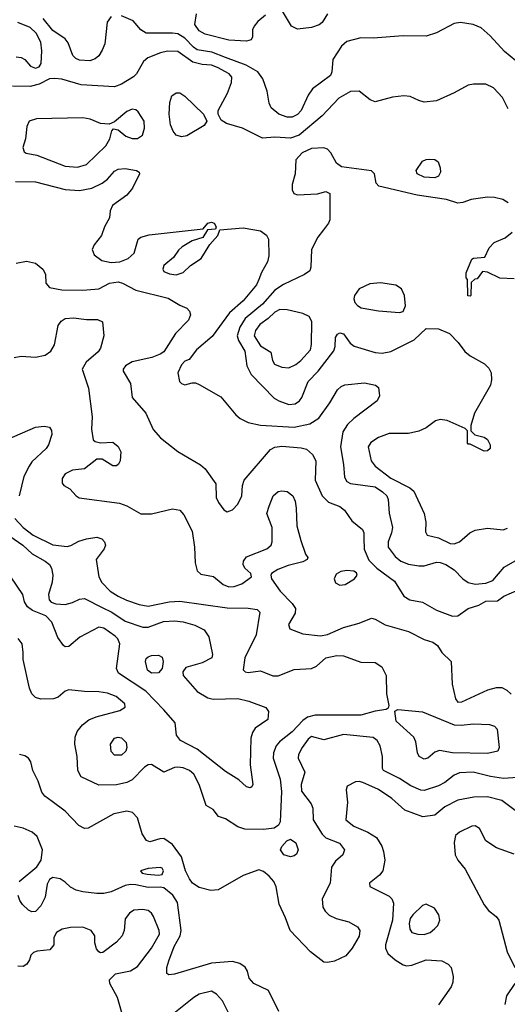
# Model space of a CAD drawing. Extents: x 1173029 to 1307123, y 522559 to 678521.
# Tile 271 of 623: x 1246546 to 1249317, y 601496 to 607092. Entities that reach past the tile are written whole.
import ezdxf

# ---------------------------------------------------------------- set-up
doc = ezdxf.new("R2010")
doc.units = 0

msp = doc.modelspace()

# ---------------------------------------------------------------- linework, layer by layer
at = {"layer": '0CON10XD'}
for points in [[(1248295.5, 607124.5), (1248265, 607076), (1248247, 607063), (1248205, 607047.3), (1248125, 607038.1), (1248090.8, 607055), (1248039.7, 607139.7)], [(1246525, 606881.3), (1246555, 606877.1), (1246574.6, 606865), (1246607.8, 606827.8), (1246635, 606816.4), (1246656.6, 606823.4), (1246667.2, 606842.8), (1246672, 606915), (1246665.6, 606965), (1246639.7, 607015), (1246605, 607047.6), (1246535, 607076.8)], [(1247065, 607109.1), (1247043, 607077), (1247028.8, 606955), (1247015, 606918.1), (1246995, 606886.7), (1246975, 606868.9), (1246945, 606857.9), (1246885, 606861.5), (1246865, 606870.5), (1246847.5, 606887.5), (1246821.1, 606961.1), (1246805, 606983.1), (1246735, 607029.5), (1246679.5, 607099.5)], [(1249365, 606858), (1249300.3, 606910.3), (1249219.8, 606999.8), (1249167.8, 607045), (1249122, 607065), (1249050, 607075), (1249015, 607070.6), (1248915, 607018.1), (1248855, 606998.5), (1248725, 606999.5), (1248555, 606986.5), (1248485, 606988.5), (1248405, 606967.1), (1248375, 606940.8), (1248325.6, 606865), (1248319.6, 606795), (1248311.2, 606775), (1248210.4, 606699.6), (1248185, 606662.9), (1248144.7, 606575), (1248125, 606553.4), (1248095, 606537.8), (1248065, 606537.8), (1248019.2, 606555), (1247975, 606591.4), (1247963, 606617), (1247952.7, 606685), (1247927.5, 606755), (1247899.6, 606795), (1247833, 606833), (1247716.1, 606876.1), (1247637.8, 606907.8), (1247555, 606919.8), (1247533.3, 606935), (1247485, 606986.7), (1247445, 607011.1), (1247415, 607015.8), (1247264.7, 607014.7), (1247234.7, 607034.7), (1247191.4, 607085), (1247125, 607113.8)], [(1247942.8, 607117.2), (1247898.3, 607081.7), (1247879.2, 607055), (1247868, 607035), (1247868.8, 606995), (1247861.7, 606978.3), (1247835, 606969.2), (1247735, 606974.6), (1247600.4, 607010.4), (1247565, 607028.5), (1247541.1, 607065), (1247551.1, 607125)], [(1249322, 606585), (1249288.9, 606648.9), (1249238.9, 606705), (1249195, 606724.7), (1249125, 606725.2), (1249095, 606719.2), (1249015, 606675.4), (1248915, 606631.5), (1248845, 606623.1), (1248815, 606633.3), (1248765, 606655.5), (1248729.4, 606659.4), (1248665, 606651.8), (1248565, 606624.7), (1248537, 606637), (1248475, 606686.5), (1248425.4, 606684.6), (1248360, 606645), (1248265.2, 606544.8), (1248134.8, 606435.2), (1248085, 606419.4), (1247995, 606423.8), (1247925, 606419.2), (1247811.2, 606475), (1247721.3, 606501.3), (1247690.9, 606520.9), (1247674.4, 606554.4), (1247674.4, 606575), (1247726.2, 606675), (1247748.8, 606735), (1247750.4, 606765), (1247735.4, 606785), (1247670.4, 606820.4), (1247635, 606832.5), (1247582.4, 606837.6), (1247530.1, 606850.1), (1247445, 606911.9), (1247385, 606912.6), (1247345.7, 606904.3), (1247273.1, 606875), (1247250, 606855), (1247209.1, 606785), (1247192.7, 606767.3), (1247125, 606725.9), (1247085, 606710.7), (1246895, 606722.3), (1246785, 606754.2), (1246745, 606758), (1246714.3, 606755.7), (1246655.5, 606724.5), (1246605, 606711.8), (1246505, 606714.4)], [(1247465, 606425.4), (1247435.8, 606435.8), (1247418, 606458), (1247402.4, 606495), (1247395.2, 606555), (1247399.2, 606620.8), (1247411.3, 606658.7), (1247435, 606677.1), (1247455, 606676.2), (1247485, 606657.3), (1247591.2, 606555), (1247609.2, 606515), (1247595, 606490), (1247495, 606432.1), (1247465, 606425.4)], [(1246873.8, 606253.8), (1246875, 606253.9), (1246925, 606268.8), (1247034.7, 606375), (1247058.7, 606415), (1247069.2, 606460.8), (1247078.3, 606471.7), (1247105, 606465.8), (1247149.8, 606429.8), (1247184.1, 606415.9), (1247215, 606417.1), (1247243.8, 606435), (1247255.6, 606475), (1247253.1, 606515), (1247219.1, 606569.1), (1247205, 606580), (1247185, 606583.1), (1247155, 606569.4), (1247085, 606510.8), (1247055, 606498), (1247005, 606502.5), (1246945.9, 606525.9), (1246905, 606534), (1246640.7, 606529.3), (1246598.8, 606515), (1246585.8, 606485), (1246578.8, 606415), (1246563.3, 606365), (1246570.5, 606340.5), (1246582.5, 606332.5), (1246642.4, 606322.4), (1246805, 606258.8), (1246873.8, 606253.8)], [(1249321.7, 606051.7), (1249290.5, 606070.5), (1249245, 606082.1), (1249205, 606083.8), (1249110.6, 606069.4), (1249065, 606053.3), (1249035, 606050), (1248970.9, 606070.9), (1248805, 606095.2), (1248587.5, 606145), (1248572.5, 606162.5), (1248562.9, 606215), (1248545, 606232.9), (1248375, 606256.4), (1248346.9, 606276.9), (1248314.3, 606334.3), (1248295, 606356.2), (1248275, 606363.9), (1248205, 606360.5), (1248150.4, 606335), (1248115.4, 606295), (1248110.4, 606215), (1248094.5, 606155), (1248094.4, 606125), (1248103.6, 606103.6), (1248125, 606095.6), (1248237.3, 606102.7), (1248285, 606116), (1248307.5, 606105), (1248308.1, 605955), (1248301.4, 605935), (1248272.4, 605897.6), (1248240.4, 605855), (1248204.5, 605785), (1248200, 605685), (1248194.2, 605665), (1248165, 605643.3), (1248045, 605587.5), (1247995, 605555.3), (1247925, 605475.3), (1247826.9, 605393.1), (1247797.7, 605345), (1247781.8, 605295), (1247789.2, 605269.2), (1247825, 605208), (1247836, 605125), (1247862, 605075), (1247991.7, 604941.7), (1248018, 604925), (1248075, 604905.5), (1248110.9, 604909.1), (1248135.6, 604925), (1248149.5, 604945), (1248185.4, 605035), (1248241.1, 605095), (1248330.8, 605209.2), (1248339.5, 605235), (1248341.1, 605285), (1248351.4, 605305), (1248365, 605312.9), (1248385, 605307.1), (1248424, 605254), (1248447.3, 605237.3), (1248565, 605200.5), (1248606.2, 605196.2), (1248654.7, 605205.3), (1248788.3, 605271.7), (1248855, 605337.5), (1248925, 605335.8), (1248988.8, 605308.8), (1249037.4, 605257.4), (1249075.3, 605205.3), (1249105, 605181.5), (1249186.4, 605136.4), (1249211.7, 605111.7), (1249224.3, 605084.3), (1249226.9, 605045), (1249221.4, 605015), (1249130, 604855), (1249110, 604785), (1249110, 604755), (1249131.7, 604731.7), (1249185, 604720), (1249205, 604706.2), (1249220, 604675), (1249218.6, 604655), (1249205, 604640.8), (1249185, 604639.2), (1249105, 604680), (1249095, 604680), (1249090, 604685), (1249090, 604755), (1249078.3, 604768.3), (1248974.6, 604814.6), (1248935, 604820), (1248908.7, 604811.3), (1248855, 604771.5), (1248815, 604753.5), (1248755, 604739.4), (1248645, 604740.8), (1248585, 604716.9), (1248541.9, 604688.1), (1248526.7, 604665), (1248542.5, 604585), (1248565, 604553.8), (1248655, 604485.4), (1248762.3, 604432.3), (1248785, 604413.3), (1248843.5, 604285), (1248853, 604237), (1248852, 604182), (1248861.7, 604161.7), (1248925, 604147.5), (1248992, 604115), (1249015, 604112.3), (1249045, 604123.8), (1249103.9, 604176.1), (1249135, 604191.5), (1249205, 604202.2), (1249292.9, 604192.9), (1249317, 604203)], [(1248905, 606193.9), (1248845, 606197.5), (1248805.4, 606215.4), (1248798.6, 606235), (1248835, 606288), (1248855, 606298), (1248875, 606299.2), (1248905, 606297.1), (1248923.4, 606283.4), (1248935, 606250), (1248936.5, 606225), (1248925, 606202.9), (1248905, 606193.9)], [(1246522.7, 606172.7), (1246635, 606170.8), (1246805, 606126.7), (1246885, 606121.5), (1246955, 606134.4), (1247015, 606163.6), (1247044.2, 606185.8), (1247085, 606231.4), (1247105, 606241.9), (1247145, 606245.5), (1247210, 606235), (1247223.8, 606225), (1247225.8, 606215), (1247186, 606134), (1247154.3, 606095), (1247074, 606035), (1247060, 606005), (1247056.2, 605965), (1247028, 605915), (1247010.8, 605865), (1246968.3, 605811.7), (1246958.5, 605785), (1246969.5, 605755), (1247013, 605723), (1247065, 605711.4), (1247115, 605714.8), (1247161.9, 605735), (1247195.9, 605764.1), (1247219.2, 605845), (1247233.8, 605856.2), (1247281.2, 605868.8), (1247587.5, 605902.5), (1247614.1, 605935.9), (1247635, 605941.2), (1247650, 605935), (1247662.5, 605915), (1247658.3, 605901.7), (1247612.5, 605897.5), (1247586.1, 605853.9), (1247525, 605834.3), (1247469.3, 605800.7), (1247447.6, 605782.4), (1247418.9, 605741.1), (1247365.8, 605695), (1247358.6, 605675), (1247365, 605661.4), (1247397.2, 605647.2), (1247435, 605642.3), (1247475.7, 605655), (1247515.7, 605695), (1247576.4, 605735), (1247625.8, 605814.2), (1247672.5, 605865), (1247682.5, 605897.5), (1247815, 605908.5), (1247915, 605892.5), (1247947.7, 605867.7), (1247959.6, 605845), (1247960.7, 605749.3), (1247953.3, 605715), (1247919.4, 605655), (1247904.5, 605615.5), (1247891.9, 605585), (1247815.4, 605495), (1247738, 605425), (1247638.9, 605291.1), (1247550, 605215), (1247509.3, 605160.7), (1247485, 605151.2), (1247465, 605131.2), (1247444.4, 605085), (1247454.2, 605035), (1247465, 605024.2), (1247485, 605017.5), (1247525, 605028), (1247545, 605028), (1247565, 605019.4), (1247688.3, 604948.3), (1247775, 604845.7), (1247799.2, 604825), (1247845, 604803.1), (1247915, 604787.5), (1248105, 604775.2), (1248194.3, 604795.7), (1248245, 604826.5), (1248308.2, 604915), (1248352.2, 604987.8), (1248372.8, 605007.2), (1248393.6, 605016.4), (1248505, 605028.2), (1248567.5, 605015), (1248585, 605002.5), (1248590, 604955), (1248577.9, 604925), (1248444.8, 604825.2), (1248409.1, 604790.9), (1248381.3, 604748.7), (1248368.7, 604665), (1248386.6, 604563.4), (1248392.1, 604492.1), (1248405, 604468), (1248425.5, 604455.5), (1248565, 604437.1), (1248608.5, 604408.5), (1248632.2, 604385), (1248640.7, 604365), (1248645, 604287.5), (1248663.8, 604205), (1248659.2, 604175), (1248638.9, 604125), (1248640.4, 604095), (1248680.3, 604040.3), (1248711.5, 604015), (1248755, 603997.4), (1248815, 603988.3), (1248845, 603987.9), (1248915, 604008.4), (1248935, 604007.8), (1248968.1, 603995), (1249014.4, 603965), (1249063.9, 603913.9), (1249095, 603892.8), (1249134.3, 603884.3), (1249195, 603889.5), (1249235, 603905.3), (1249299.7, 603980.3), (1249375.3, 604024.7)], [(1249355, 605618.6), (1249275, 605622), (1249205, 605657.5), (1249175, 605660), (1249145, 605620), (1249133, 605617), (1249111.7, 605598.3), (1249110, 605525), (1249105, 605520), (1249091.7, 605521.7), (1249090, 605615), (1249082.5, 605625), (1249083.6, 605653.6), (1249115, 605730), (1249125, 605737.5), (1249188.3, 605741.7), (1249213.3, 605795), (1249242.5, 605825), (1249305, 605852), (1249344, 605885)], [(1246525, 605707.9), (1246585, 605720), (1246635, 605708.9), (1246677.5, 605675), (1246692.9, 605645), (1246694.3, 605595), (1246715, 605570.5), (1246785, 605556.1), (1246905, 605555.6), (1246995, 605562.5), (1247056, 605595), (1247105, 605601.3), (1247129.2, 605595), (1247205.3, 605555.3), (1247389.4, 605509.4), (1247455, 605468.6), (1247495, 605452), (1247511.2, 605435), (1247515.8, 605415), (1247504.3, 605385), (1247432.1, 605307.9), (1247364.5, 605205), (1247345, 605191.1), (1247297.3, 605172.7), (1247185, 605147.8), (1247146.7, 605125), (1247133.8, 605105), (1247134.1, 605094.1), (1247176, 605025), (1247185.8, 604945), (1247262.2, 604855), (1247305, 604762), (1247345.7, 604715), (1247445, 604637.5), (1247572.7, 604562.7), (1247599.5, 604539.5), (1247660, 604455), (1247663.2, 604376.8), (1247675, 604348.8), (1247705, 604305.8), (1247725, 604295.7), (1247755, 604305.7), (1247785, 604339.2), (1247808.5, 604385), (1247812.5, 604445), (1247820.8, 604475), (1247970.2, 604649.8), (1247996.6, 604663.4), (1248035, 604668.2), (1248145, 604658.9), (1248175, 604650.5), (1248209.9, 604619.9), (1248228.8, 604585), (1248225.3, 604475), (1248265.4, 604385), (1248300.8, 604350.8), (1248365, 604324.7), (1248390.8, 604305), (1248433, 604243), (1248494.4, 604195), (1248502.1, 604175), (1248501.1, 604145), (1248503.4, 604083.4), (1248530.8, 604020.8), (1248575.6, 603975), (1248675, 603900), (1248728.8, 603815), (1248762.5, 603795), (1248835, 603782.2), (1248915, 603735.6), (1249005, 603702.9), (1249035.6, 603704.4), (1249093.8, 603745), (1249154.6, 603765.4), (1249195, 603787.1), (1249261.7, 603788.3), (1249296.7, 603815), (1249385, 603852.7)], [(1248705, 605427.1), (1248725, 605433.8), (1248738.5, 605465), (1248733.3, 605525), (1248715, 605562), (1248683, 605583), (1248596.4, 605596.4), (1248535, 605591.2), (1248475, 605561.4), (1248448.1, 605525), (1248444.5, 605505), (1248450, 605485), (1248465, 605466.9), (1248486.2, 605455), (1248585, 605437.7), (1248705, 605427.1)], [(1246515, 605171.8), (1246555, 605179.2), (1246636.2, 605173.8), (1246690, 605185), (1246722.6, 605207.4), (1246744.1, 605244.1), (1246765, 605353.3), (1246782, 605378), (1246805, 605392.9), (1246851.7, 605398.3), (1246925, 605387.9), (1246987.4, 605387.4), (1247016, 605375), (1247023.9, 605295), (1247004.5, 605225), (1246991.1, 605205), (1246924, 605146), (1246900, 605105), (1246937.4, 604997.4), (1246958.4, 604835), (1246954.5, 604764.5), (1246963.3, 604705), (1246974.1, 604694.1), (1247005, 604687.5), (1247075, 604691.2), (1247105, 604666.7), (1247120, 604635), (1247117.5, 604585), (1247107.5, 604565), (1247095, 604556.7), (1247075, 604556.7), (1247015, 604593.8), (1246985, 604593.8), (1246915, 604540), (1246845, 604531.2), (1246805, 604510), (1246788, 604485), (1246787.7, 604457.7), (1246796.7, 604445), (1246830, 604425), (1246865.8, 604385.8), (1246884.6, 604374.6), (1247113.6, 604343.6), (1247155, 604329.4), (1247235, 604283.5), (1247295, 604283.5), (1247415, 604311.1), (1247455, 604304.3), (1247477.9, 604277.9), (1247525.3, 604185.3), (1247539.5, 604095), (1247543.3, 604005), (1247555, 603960), (1247575, 603940), (1247647.7, 603927.7), (1247701.2, 603881.2), (1247735, 603868.8), (1247765, 603871.2), (1247807.5, 603885), (1247862.5, 603925), (1247860, 603945), (1247824.4, 603974.4), (1247815.8, 603995), (1247817.1, 604015), (1247835, 604040), (1247950, 604085), (1247974, 604105), (1247980, 604125), (1247980, 604205), (1247950.8, 604285), (1247962.9, 604327.1), (1247985.6, 604385), (1248015, 604410), (1248035, 604414.2), (1248065, 604410), (1248098.6, 604385), (1248111.4, 604355), (1248117.1, 604315), (1248120.8, 604215), (1248142.7, 604132.7), (1248170, 604055), (1248182.5, 604035), (1248180, 604025), (1248155, 604011.4), (1248070.7, 603989.3), (1248013.2, 603966.8), (1247977.5, 603945), (1247972.5, 603935), (1247976.2, 603915), (1248025.6, 603845), (1248094, 603774), (1248113.2, 603745), (1248111.3, 603718.7), (1248072.9, 603655), (1248080.3, 603630.3), (1248155, 603601.8), (1248255, 603591.2), (1248295, 603598.2), (1248385, 603637.9), (1248475, 603661.4), (1248545, 603690), (1248565, 603685.7), (1248622.5, 603652.5)], [(1248075, 605113.6), (1248115, 605132.1), (1248144.4, 605155), (1248197.7, 605215), (1248203.9, 605245), (1248206.3, 605376.3), (1248190.8, 605405), (1248155, 605422.5), (1248065, 605442.5), (1248025, 605443.9), (1247995, 605430.4), (1247956.9, 605393.1), (1247909.8, 605360.2), (1247885.2, 605325), (1247879.1, 605295), (1247915, 605238.9), (1247972.3, 605202.3), (1247982, 605155), (1247994, 605135), (1248035, 605116.9), (1248075, 605113.6)], [(1246475, 604705.3), (1246635, 604775.8), (1246685, 604781.2), (1246715, 604776.7), (1246727.3, 604757.3), (1246729.2, 604735), (1246710, 604675), (1246696.9, 604655), (1246615, 604578.6), (1246598.9, 604555), (1246569.5, 604495), (1246543.3, 604385)], [(1246517.2, 604257.2), (1246565.4, 604205), (1246621.6, 604161.6), (1246735, 604108.2), (1246815, 604097.5), (1246836.8, 604103.2), (1246881.1, 604128.9), (1246925, 604141.5), (1246985, 604151.9), (1247012.4, 604142.4), (1247028.6, 604125), (1247033.1, 604105), (1247026, 604084), (1246980, 604025), (1246995.4, 603925), (1247013.4, 603893.4), (1247059.5, 603845), (1247104.5, 603815), (1247153.2, 603793.2), (1247225, 603768.4), (1247275, 603758.5), (1247395, 603783.2), (1247455, 603787.2), (1247725, 603748.8), (1247845, 603748.4), (1247895, 603740), (1247910, 603725), (1247888.9, 603595), (1247824.4, 603465), (1247816.4, 603396.4), (1247827.5, 603385), (1247845, 603381.9), (1247915, 603391.9), (1247985, 603362.7), (1248015, 603362.2), (1248105, 603399.6), (1248205, 603404.5), (1248232.5, 603417.5), (1248285, 603464.5), (1248348.3, 603478.3), (1248385, 603476.7), (1248485, 603441.5), (1248565, 603437.8), (1248603.7, 603413.7), (1248628.1, 603365), (1248629.7, 603259.7), (1248643.3, 603195), (1248640, 603180), (1248628, 603172), (1248565, 603162.7), (1248485, 603139.7), (1248345, 603139.3), (1248225, 603138.5), (1248182, 603128), (1248155, 603109.2), (1248095, 603044.7), (1248021.7, 602988.3), (1248002.9, 602965), (1247988.2, 602925), (1247987.1, 602895), (1248026.4, 602776.4), (1248034.3, 602705), (1248026.2, 602533.8), (1248016.2, 602513.8), (1247992.6, 602497.4), (1247930.8, 602489.2), (1247825, 602492.4), (1247785.3, 602505.3), (1247715, 602550), (1247675, 602564), (1247645, 602603.3), (1247606.4, 602626.4), (1247565, 602746.2), (1247535.7, 602805), (1247510.8, 602825), (1247475, 602839.6), (1247445, 602843.9), (1247425, 602841.2), (1247365, 602815.6), (1247295, 602859.6), (1247275, 602857.5), (1247255.2, 602844.8), (1247185, 602771.2), (1247155, 602756.2), (1247095, 602742.9), (1246995, 602741.8), (1246895, 602788.9), (1246875.4, 602825), (1246872, 602905), (1246858.8, 602975), (1246860.3, 603015), (1246872.5, 603047.5), (1246901.8, 603085), (1246937.9, 603112.1), (1246980.3, 603129.7), (1247115.8, 603165), (1247145.6, 603185), (1247143.6, 603203.6), (1247094.7, 603244.7), (1247044, 603264), (1246995, 603272.5), (1246913.3, 603273.3), (1246825, 603282.9), (1246803.8, 603275), (1246765, 603242.5), (1246737.6, 603232.4), (1246665, 603230.6), (1246635, 603240.6), (1246615, 603260.8), (1246602.3, 603292.3), (1246566.3, 603455), (1246564.7, 603495), (1246560, 603545), (1246537.1, 603575)], [(1246435, 604195.4), (1246563.8, 604105), (1246616, 604056), (1246691.4, 604015), (1246714.3, 603995), (1246726.4, 603975), (1246734.5, 603935), (1246730.4, 603895), (1246710, 603825), (1246714.2, 603795), (1246725, 603782), (1246751.7, 603771.7), (1246805, 603768.7), (1246845, 603779.1), (1246885, 603798.9), (1246915, 603801.5), (1247015, 603750.8), (1247070, 603725), (1247145, 603674.3), (1247245, 603639.5), (1247275, 603638.8), (1247362.1, 603672.1), (1247425.5, 603675.5), (1247475, 603670), (1247541.7, 603651.7), (1247593.8, 603625), (1247620, 603585), (1247641.4, 603485), (1247637.1, 603465), (1247582.7, 603437.3), (1247490.6, 603409.4), (1247472.5, 603385), (1247475.6, 603365), (1247554.7, 603274.7), (1247615, 603237.9), (1247645, 603230.4), (1247785, 603233.5), (1247848.9, 603218.9), (1247943.9, 603183.9), (1247959.3, 603159.3), (1247956.7, 603115), (1247884.6, 603065.4), (1247869.1, 603040.9), (1247859.1, 603009.1), (1247856.2, 602856.2), (1247870, 602745), (1247865, 602732.5), (1247855, 602726.7)], [(1248365, 603879.1), (1248395, 603881.8), (1248448.6, 603915), (1248464, 603935), (1248458.9, 603948.9), (1248445, 603956.9), (1248405, 603961.1), (1248370, 603955), (1248345, 603940), (1248333.6, 603915), (1248341.2, 603891.2), (1248365, 603879.1)], [(1247855, 602726.7), (1247835, 602731.2), (1247791.3, 602771.3), (1247715, 602819.5), (1247555, 602945.6), (1247459.2, 602995), (1247437.8, 603025), (1247429.1, 603095), (1247365, 603170.5), (1247262.1, 603275), (1247107.3, 603377.3), (1247096.7, 603405), (1247115.7, 603545), (1247103.2, 603573.2), (1247088.3, 603588.3), (1247023.4, 603633.4), (1246995, 603640), (1246887.4, 603582.6), (1246825, 603528.8), (1246805, 603528), (1246794, 603535), (1246761.7, 603581.7), (1246728.3, 603668.3), (1246694.5, 603704.5), (1246618, 603735), (1246589.2, 603755), (1246573.6, 603783.6), (1246564.4, 603825), (1246496, 603926)], [(1248622.5, 603652.5), (1248755, 603614.7), (1248845, 603570), (1248894.5, 603554.5), (1248919.2, 603535), (1248945.5, 603495.5), (1248997.5, 603445), (1249003.8, 603315), (1249022.7, 603232.7), (1249035, 603213.8), (1249057.5, 603215), (1249206.8, 603283.2), (1249255.8, 603295.8), (1249285, 603296.7), (1249315, 603281.1), (1249338, 603258)], [(1247295, 603378.9), (1247272.2, 603395), (1247260.4, 603445), (1247265, 603462), (1247275, 603471.5), (1247295, 603478.8), (1247335, 603480), (1247355, 603468.8), (1247360.5, 603445), (1247355.5, 603405), (1247335, 603380), (1247295, 603378.9)], [(1248845, 602888.9), (1248815.7, 602905), (1248805.6, 602925), (1248797.9, 602987.9), (1248785.7, 603015), (1248684.3, 603105), (1248678.3, 603161.7), (1248695, 603172.5), (1248835, 603158.5), (1249015, 603084.6), (1249055, 603081.8), (1249125, 603090.8), (1249215, 603085.6), (1249245, 603076.2), (1249259.4, 603059.4), (1249270, 602955), (1249262.5, 602935), (1249205, 602921.5), (1249005, 602924.6), (1248931.7, 602938.3), (1248905, 602928.8), (1248865, 602894.3), (1248845, 602888.9)], [(1249375.5, 602784.5), (1249295, 602780.3), (1249221.7, 602791.7), (1249122.5, 602815), (1249045, 602811.6), (1249015, 602798.2), (1248962.5, 602757.5), (1248925, 602737.4), (1248845, 602711.6), (1248825, 602713.3), (1248768.5, 602738.5), (1248705, 602780.4), (1248612.9, 602825), (1248607, 602837), (1248607.5, 602905), (1248593.5, 602965), (1248577.8, 602995), (1248555, 603012.5), (1248385, 603028.7), (1248275, 602999.1), (1248205, 603017.3), (1248185, 603002.2), (1248151.1, 602955), (1248130.8, 602915), (1248127.9, 602895), (1248166.9, 602815), (1248144.5, 602745), (1248147.4, 602707.4), (1248202.9, 602635), (1248211.1, 602611.1), (1248213.5, 602545), (1248265, 602463.1), (1248285, 602442.5), (1248362.6, 602412.6), (1248390.8, 602375), (1248382.9, 602345), (1248340.5, 602309.5), (1248317.9, 602275), (1248310, 602185), (1248265.5, 602095), (1248267.8, 602047.8), (1248281.4, 602025), (1248305, 602003.1), (1248345, 601984.5), (1248415.4, 601965.4), (1248465, 601935.7), (1248478.5, 601915), (1248475, 601884), (1248435, 601815.8), (1248398.5, 601771.5), (1248335, 601741.1), (1248295, 601733.3), (1248275, 601736.5), (1248197.5, 601795), (1248082.2, 601915), (1248056.9, 601986.9), (1248019.5, 602065), (1248003.7, 602163.7), (1247989.4, 602195), (1247963.5, 602223.5), (1247931, 602251), (1247905, 602259.5), (1247815, 602228.1), (1247673.2, 602146.8), (1247632.3, 602142.3), (1247565, 602159.6), (1247527.5, 602185), (1247509.9, 602209.9), (1247488.9, 602255), (1247464.6, 602335), (1247413.7, 602403.7), (1247365, 602437.7), (1247342.6, 602437.4), (1247285, 602418.9), (1247266.9, 602426.9), (1247240.9, 602465), (1247214.5, 602555), (1247186.1, 602586.1), (1247155, 602592.9), (1247081.5, 602578.5), (1246935, 602498.1), (1246915, 602495.6), (1246882.2, 602512.2), (1246805, 602594.4), (1246729.5, 602649.5), (1246689.1, 602679.1), (1246671.7, 602701.7), (1246650.6, 602765), (1246620, 602825), (1246609.2, 602875), (1246596, 602895), (1246575, 602908.5), (1246545, 602916.2)], [(1247125, 602912), (1247085, 602912), (1247065, 602932.5), (1247062, 602975), (1247085, 603008.8), (1247105, 603013.8), (1247125, 603010), (1247150, 602985), (1247153.8, 602955), (1247148.8, 602935), (1247125, 602912)], [(1249385, 602581.5), (1249285.2, 602655.2), (1249205, 602675.9), (1249126.4, 602673.6), (1249035, 602656.4), (1248961.4, 602618.6), (1248905, 602571.2), (1248837.5, 602562.5), (1248735, 602600), (1248660.5, 602665), (1248585, 602716.7), (1248495, 602756.7), (1248475, 602762.5), (1248455, 602760), (1248407.5, 602735), (1248401.1, 602715), (1248409.1, 602645), (1248400, 602545), (1248445, 602509.2), (1248525, 602474.7), (1248573.1, 602445), (1248603.1, 602395), (1248613.5, 602365), (1248620.5, 602315), (1248610, 602255), (1248590.6, 602229.4), (1248534.3, 602185), (1248535.6, 602165.6), (1248645, 602110), (1248661.4, 602095), (1248670.5, 602070.5), (1248664.8, 601975), (1248625.5, 601835), (1248624.6, 601814.6), (1248638.6, 601785), (1248679.8, 601749.8), (1248725, 601720.8), (1248745, 601715.7), (1248775, 601718.6), (1248855, 601749.5), (1248945, 601743.1), (1248980, 601725), (1248997.5, 601705), (1249010, 601655), (1249007.9, 601622.1), (1248996.9, 601595), (1248925, 601493.3)], [(1246543.3, 602195), (1246643.2, 602276.8), (1246668, 602315), (1246675.8, 602374.2), (1246645, 602449.2), (1246615.8, 602475), (1246565, 602497.7), (1246515, 602507.7)], [(1249355, 602349.1), (1249254.5, 602384.5), (1249194.5, 602424.5), (1249158.8, 602495), (1249135, 602511.2), (1249115, 602508), (1249046, 602475), (1249023.3, 602455), (1249014.4, 602415), (1249020.8, 602345), (1249036, 602315), (1249078, 602265), (1249185, 602062), (1249210, 602030), (1249254.2, 601995), (1249268.6, 601975), (1249316.7, 601795), (1249359.2, 601705)], [(1248085, 602334.4), (1248046.7, 602345), (1248028, 602375), (1248035, 602393.3), (1248064.3, 602425.7), (1248085, 602433.8), (1248114.3, 602414.3), (1248129.2, 602375), (1248119.7, 602350.3), (1248105, 602339.2), (1248085, 602334.4)], [(1247335, 602229.2), (1247355, 602234), (1247362.9, 602255), (1247355, 602270), (1247345, 602274.3), (1247275, 602268.9), (1247232.5, 602255), (1247242.3, 602242.3), (1247270, 602235), (1247335, 602229.2)], [(1248018.1, 601455), (1247958.8, 601575), (1247876, 601615), (1247849.2, 601645), (1247840, 601685), (1247827.6, 601707.6), (1247797.2, 601727.2), (1247755, 601739.5), (1247635, 601729.2), (1247425, 601667.1), (1247393.6, 601663.6), (1247381.2, 601671.2), (1247382.5, 601705), (1247394.2, 601744.2), (1247423.2, 601825), (1247457.3, 601885), (1247464, 601915), (1247442.9, 602075), (1247416.6, 602116.6), (1247365, 602157.3), (1247345, 602162.1), (1247275, 602159.3), (1247205, 602175.6), (1247175, 602176.7), (1247145, 602170.5), (1247065, 602135.6), (1247023.7, 602126.3), (1246985, 602125.5), (1246904.6, 602134.6), (1246866.7, 602145), (1246835, 602162), (1246805, 602191.2), (1246775, 602208.8), (1246735, 602216.2), (1246714.3, 602205.7), (1246701.2, 602178.8), (1246690.5, 602105), (1246665.5, 602055), (1246635, 602024.2), (1246615, 602020.8), (1246595, 602030.8), (1246562.6, 602062.6), (1246547, 602087), (1246536.5, 602115)], [(1248845, 601893.2), (1248878, 601905), (1248904, 601925), (1248922, 601945), (1248934, 601975), (1248928, 602005), (1248903, 602043), (1248855, 602065.7), (1248835, 602058.1), (1248780, 602005), (1248765, 601983.8), (1248759.1, 601955), (1248762.8, 601922.8), (1248774, 601905), (1248807.5, 601895), (1248845, 601893.2)], [(1247127.4, 601442.6), (1247101.5, 601535), (1247058.8, 601615), (1247056.7, 601635), (1247090.5, 601669.5), (1247175, 601687.3), (1247215, 601710.4), (1247295, 601814.4), (1247340, 601895), (1247338.2, 601915), (1247306.1, 601996.1), (1247294.5, 602015), (1247275, 602030), (1247244.6, 602035.4), (1247195, 602030.9), (1247170.6, 602015), (1247145, 601981.2), (1247139.5, 601915), (1247127.5, 601885), (1247095, 601850), (1247018.6, 601791.4), (1247005, 601788.8), (1246995, 601794), (1246981.7, 601811.7), (1246973.1, 601845), (1246973.1, 601885), (1246951.9, 601915), (1246905, 601935.3), (1246835, 601932.7), (1246787.7, 601922.3), (1246755.5, 601904.5), (1246740, 601875), (1246740, 601835), (1246716.7, 601805), (1246645, 601798), (1246625, 601790), (1246610, 601775), (1246601.7, 601748.3), (1246585.5, 601724.5), (1246565, 601711.9), (1246535, 601712.2)], [(1249359.2, 601615), (1249312.9, 601545), (1249302, 601495)], [(1247730.7, 601450.7), (1247697.5, 601515), (1247664.5, 601554.5), (1247635, 601570.8), (1247566.4, 601553.6), (1247534.7, 601535.3), (1247413.2, 601436.8)]]:
    msp.add_lwpolyline(points, dxfattribs=at)

doc.saveas('drawing.dxf')
